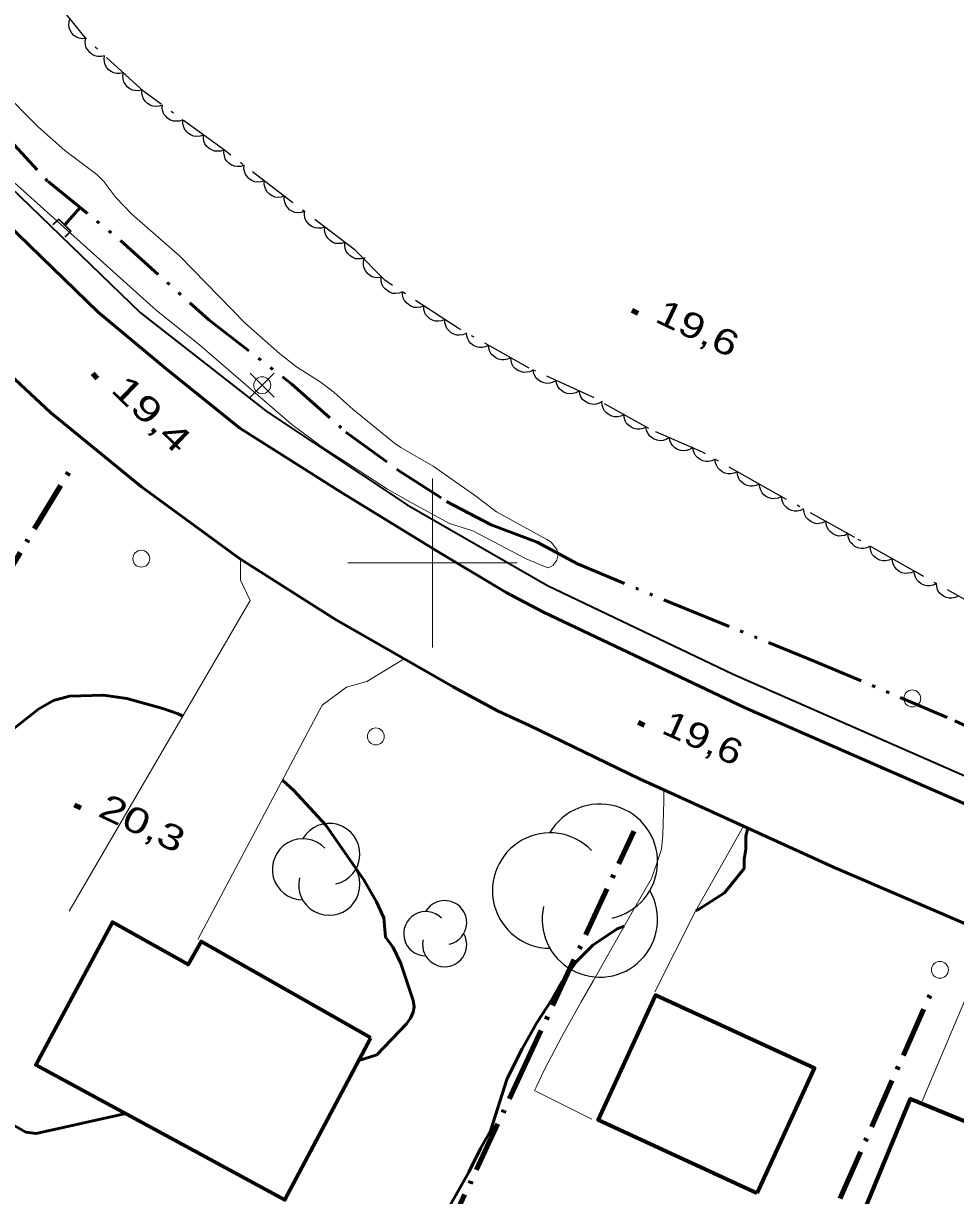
# Model space of a CAD drawing. Extents: x 355726 to 357533, y 5103782 to 5105258.
# Drawn here: x 356475.8 to 356530.9, y 5104562.6 to 5104631.9 of the extents above; entities that cross this region are included whole.
import ezdxf

# ---------------------------------------------------------------- set-up
doc = ezdxf.new("R2010")
doc.units = 0
doc.header["$LTSCALE"] = 0.6
for name, pattern in [('DASH_DOUBLE_DOT', [9.2, 5, -1.2, 0.3, -1.2, 0.3, -1.2]), ('DOT_DASHED', [7.7, 5, -1.2, 0.3, -1.2]), ('LONG_DASHED', [7.5, 6, -1.5])]:
    doc.linetypes.add(name, pattern=pattern)
for name, color, linetype, lineweight in [('1', 7, 'LONG_DASHED', 53), ('19', 7, 'Continuous', 13), ('2', 7, 'LONG_DASHED', 13), ('21', 7, 'LONG_DASHED', 35), ('22', 7, 'Continuous', 13), ('26', 7, 'Continuous', 35), ('3', 7, 'Continuous', 140), ('31', 7, 'Continuous', 35), ('36', 7, 'Continuous', 13), ('4', 7, 'DASH_DOUBLE_DOT', 53), ('41', 7, 'DOT_DASHED', 90), ('44', 7, 'Continuous', 25), ('61', 7, 'Continuous', 13)]:
    doc.layers.add(name, color=color, linetype=linetype, lineweight=lineweight)

msp = doc.modelspace()

# ---------------------------------------------------------------- linework, layer by layer
at = {"layer": '1', "linetype": 'Continuous'}
for points in [[(356469.42, 5104583.44), (356469.83, 5104585.12), (356470.75, 5104586.57), (356471.65, 5104587.64), (356472.62, 5104588.47), (356474.77, 5104589.82), (356476.74, 5104591.37), (356477.61, 5104591.87), (356478.55, 5104592.13), (356480.56, 5104592.18), (356481.94, 5104591.99), (356484.07, 5104591.39), (356484.97, 5104591.07), (356485.24, 5104590.94)], [(356491.13, 5104587.16), (356491.8, 5104586.54), (356493.7, 5104584.49), (356495.93, 5104581.27), (356496.68, 5104579.96), (356497.13, 5104579.02), (356497.21, 5104577.88), (356497.66, 5104577.3), (356498.12, 5104576.32), (356498.86, 5104574.13), (356498.92, 5104573.76), (356498.86, 5104573.43), (356498.7, 5104573.09), (356498.47, 5104572.75), (356496.7, 5104570.92), (356495.65, 5104570.58)], [(356518.64, 5104584.32), (356518.52, 5104583.84), (356518.51, 5104583.07), (356518.42, 5104582.48), (356518.42, 5104581.94), (356517.26, 5104580.5), (356515.71, 5104579.5), (356515.55, 5104579.44)], [(356481.88, 5104567.44), (356476.58, 5104566.26), (356475.97, 5104566.34), (356474.25, 5104567.3), (356473.88, 5104567.59), (356473.54, 5104567.93), (356473.22, 5104568.34), (356472.81, 5104569.13), (356472.19, 5104570.11), (356471.28, 5104571.11), (356470.48, 5104572.15), (356469.48, 5104573.7), (356468.89, 5104574.92), (356468.6, 5104576.16), (356468.46, 5104578.7), (356468.55, 5104579.46)], [(356511.33, 5104578.52), (356510.9, 5104578.36), (356509.47, 5104577.4), (356508.53, 5104576.45), (356507.62, 5104575.19), (356507.03, 5104574.14), (356506.19, 5104572.84), (356505.3, 5104571.27), (356504.4, 5104569.51), (356503.43, 5104566.42), (356502.84, 5104565.37), (356502.15, 5104563.98), (356500.97, 5104561.89)]]:
    msp.add_lwpolyline(points, dxfattribs=at)
at = {"layer": '19'}
msp.add_line((356528.94, 5104568.18), (356533.07, 5104577.98), dxfattribs=at)
for points in [[(356478.53, 5104579.41), (356489.22, 5104597.78), (356488.66, 5104598.99), (356488.66, 5104600.22)], [(356486.13, 5104577.73), (356493.48, 5104591.59), (356494.92, 5104592.66), (356496.11, 5104592.99), (356498.33, 5104594.32)], [(356513.66, 5104586.58), (356513.66, 5104585.94), (356513.61, 5104583.92), (356513.53, 5104583.08), (356513.25, 5104582.25), (356512.94, 5104581.35), (356511.88, 5104579.48), (356509.51, 5104575.32), (356508.79, 5104574.05), (356507.61, 5104571.96), (356506.62, 5104570.05), (356506.15, 5104569.04), (356506.02, 5104568.81), (356509.41, 5104567.11)], [(356518.37, 5104584.44), (356517.51, 5104582.9), (356515.53, 5104579.41), (356513.13, 5104574.65)]]:
    msp.add_lwpolyline(points, dxfattribs=at)
at = {"layer": '2', "linetype": 'Continuous'}
msp.add_lwpolyline([(356474.89, 5104622.84), (356483.69, 5104614.93), (356486.23, 5104612.9), (356491.69, 5104608.18), (356493.43, 5104606.88), (356494.69, 5104606.07), (356495.76, 5104605.38), (356497.33, 5104604.37), (356498.79, 5104603.53), (356501.01, 5104602.34), (356502.38, 5104601.9), (356505.53, 5104600.24), (356506.61, 5104599.79), (356506.85, 5104599.71), (356507.12, 5104599.86), (356507.35, 5104600.16), (356507.44, 5104600.55), (356507.34, 5104600.8), (356507, 5104601.22), (356506.76, 5104601.38), (356503.78, 5104603.03), (356502.48, 5104604), (356500.03, 5104605.72), (356498.12, 5104606.83), (356497.76, 5104607.09), (356495.3, 5104609.08), (356494.17, 5104610.09), (356493.36, 5104610.7), (356491.96, 5104611.59), (356490.95, 5104612.38), (356488.93, 5104614.17), (356485.06, 5104618.13), (356482.22, 5104620.62), (356481.29, 5104621.61), (356480.57, 5104622.55), (356480.16, 5104622.96), (356478.27, 5104624.38), (356476.71, 5104625.76), (356474.48, 5104628.01)], dxfattribs=at)
at = {"layer": '21', "linetype": 'Continuous', "lineweight": 53}
for points in [[(356503.88, 5104591.24), (356501.22, 5104592.67), (356494.26, 5104596.65), (356488.59, 5104600.26), (356482.8, 5104604.49), (356477.42, 5104608.9), (356471.77, 5104614.15), (356470.67, 5104615.2), (356466.38, 5104619.37), (356460.52, 5104625.79), (356457.89, 5104628.63), (356455.2, 5104631.55), (356449.74, 5104638.07), (356443.65, 5104645.51), (356437.37, 5104653.37), (356432.21, 5104659.91), (356425.89, 5104667.65), (356420.4, 5104674.8), (356415.1, 5104682.01), (356410.34, 5104689.05), (356406.48, 5104695.51), (356402.4, 5104702.2), (356399.2, 5104708.25), (356395.34, 5104715.51)], [(356535.87, 5104583.82), (356518.47, 5104591.44), (356506.55, 5104597.08), (356504.35, 5104598.26), (356500.28, 5104600.69), (356494.62, 5104604.17), (356488.61, 5104607.97), (356484.26, 5104611.47), (356480.24, 5104614.83), (356475.52, 5104619.42), (356470.54, 5104624.43), (356465.23, 5104630.18), (356460.52, 5104635.38)], [(356505.72, 5104590.38), (356503.88, 5104591.24), (356505.72, 5104590.38), (356512.23, 5104587.24), (356513.66, 5104586.58), (356518.37, 5104584.44), (356523.7, 5104582.01), (356532.74, 5104578.12)]]:
    msp.add_lwpolyline(points, dxfattribs=at)
at = {"layer": '22', "lineweight": 35}
msp.add_lwpolyline([(356398.99, 5104725.29), (356406.44, 5104710.76), (356416.02, 5104694.45), (356420.84, 5104687.75), (356428.28, 5104677.43), (356431.74, 5104672.96), (356437.23, 5104665.9), (356445.59, 5104655.42), (356455.14, 5104643.74), (356462.64, 5104635.11), (356472.66, 5104624.53), (356482.75, 5104614.79), (356490.22, 5104608.93), (356498.5, 5104603.44), (356506.79, 5104598.67), (356517.76, 5104593.42), (356532.75, 5104586.84)], dxfattribs=at)
at = {"layer": '26'}
for p, q in [((356477.92, 5104620.33), (356477.56, 5104619.98)), ((356477.92, 5104620.33), (356478.63, 5104619.62)), ((356478.63, 5104619.62), (356478.28, 5104619.27))]:
    msp.add_line(p, q, dxfattribs=at)
at = {"layer": '3'}
for p, q in [((356511.77, 5104614.94), (356512.13, 5104614.77)), ((356479.9, 5104611.19), (356480.18, 5104610.91)), ((356512.15, 5104590.58), (356512.51, 5104590.41)), ((356478.85, 5104585.69), (356479.22, 5104585.52))]:
    msp.add_line(p, q, dxfattribs=at)
at = {"layer": '31', "lineweight": 70}
for points in [[(356496.36, 5104571.92), (356486.33, 5104577.62), (356485.55, 5104576.26), (356481.09, 5104578.76), (356476.56, 5104570.32), (356491.27, 5104562.34), (356496.36, 5104571.92)], [(356519.18, 5104562.74), (356509.78, 5104567.07), (356513.17, 5104574.45), (356522.58, 5104570.13), (356519.18, 5104562.74)], [(356546.63, 5104562.5), (356542.31, 5104552.01), (356538.06, 5104553.76), (356537.35, 5104552.04), (356534.84, 5104553.08), (356535.6, 5104554.93), (356529.89, 5104557.29), (356527.77, 5104552.15), (356522.73, 5104554.22), (356524.95, 5104559.63), (356524.7, 5104559.73), (356528.24, 5104568.32), (356534.16, 5104565.88), (356534.78, 5104567.38), (356546.63, 5104562.5)]]:
    msp.add_lwpolyline(points, close=True, dxfattribs=at)
at = {"layer": '36'}
for p, q in [((356490.64, 5104609.8), (356489.23, 5104611.21)), ((356489.23, 5104609.8), (356490.64, 5104611.21))]:
    msp.add_line(p, q, dxfattribs=at)
for centre in [(356489.937, 5104610.507), (356482.789, 5104600.25), (356528.349, 5104591.99), (356496.649, 5104589.74), (356529.979, 5104575.94)]:
    msp.add_circle(centre, 0.5, dxfattribs=at)
at = {"layer": '4'}
msp.add_line((356478.27, 5104619.98), (356479.18, 5104621.01), dxfattribs=at)
msp.add_lwpolyline([(356436.71, 5104669.83), (356442.79, 5104661.8), (356449.85, 5104653.53), (356455.77, 5104646.48), (356460.98, 5104640.15), (356465.62, 5104635.19), (356470.84, 5104629.83), (356474.61, 5104625.45), (356477.28, 5104622.55), (356481.56, 5104619.07), (356486.77, 5104614.38), (356491.69, 5104610.57), (356494.88, 5104607.74), (356497.98, 5104605.47), (356500.83, 5104603.63), (356503.46, 5104602.26), (356506.19, 5104601.23), (356508.57, 5104599.94), (356514.74, 5104597.38), (356522.56, 5104594.2), (356530.87, 5104590.67), (356541.8, 5104585.53)], dxfattribs=at)
at = {"layer": '41'}
for points in [[(356450.7, 5104558.89), (356454.4, 5104565.26), (356469.31, 5104590.15), (356478.73, 5104605.73)], [(356492.85, 5104543.18), (356505.16, 5104569.64), (356511.91, 5104584.14)], [(356511.02, 5104531.88), (356516.61, 5104545.53), (356529.49, 5104574.65)]]:
    msp.add_lwpolyline(points, dxfattribs=at)
at = {"layer": '44', "linetype": 'DOT_DASHED'}
msp.add_lwpolyline([(356533.04, 5104596.94), (356528.54, 5104599.47), (356524.95, 5104601.5), (356520.15, 5104604.19), (356515.95, 5104606.55), (356512.78, 5104607.94), (356509.48, 5104609.8), (356505.71, 5104611.52), (356501.51, 5104613.88), (356497.18, 5104616.71), (356495.42, 5104618.49), (356487.7, 5104624.4), (356482.94, 5104627.87), (356479.55, 5104630.96), (356478.39, 5104632.4)], dxfattribs=at)
at = {"layer": '44'}
for points in [[(356479.52, 5104631), (356479.31, 5104630.99), (356479.11, 5104631.03), (356478.95, 5104631.08), (356478.81, 5104631.19), (356478.68, 5104631.32), (356478.59, 5104631.49), (356478.53, 5104631.64), (356478.51, 5104631.81), (356478.52, 5104632), (356478.57, 5104632.17)], [(356480.62, 5104629.99), (356480.41, 5104629.94), (356480.21, 5104629.95), (356480.05, 5104629.98), (356479.89, 5104630.06), (356479.75, 5104630.17), (356479.63, 5104630.33), (356479.54, 5104630.46), (356479.5, 5104630.63), (356479.48, 5104630.82), (356479.51, 5104631)], [(356481.73, 5104628.98), (356481.52, 5104628.93), (356481.32, 5104628.94), (356481.16, 5104628.97), (356481, 5104629.05), (356480.86, 5104629.16), (356480.74, 5104629.31), (356480.65, 5104629.45), (356480.61, 5104629.62), (356480.59, 5104629.81), (356480.62, 5104629.99)], [(356482.84, 5104627.97), (356482.63, 5104627.92), (356482.43, 5104627.93), (356482.27, 5104627.96), (356482.11, 5104628.04), (356481.96, 5104628.15), (356481.85, 5104628.3), (356481.76, 5104628.44), (356481.72, 5104628.61), (356481.7, 5104628.8), (356481.73, 5104628.98)], [(356484.04, 5104627.07), (356483.84, 5104627), (356483.64, 5104626.99), (356483.47, 5104627), (356483.31, 5104627.07), (356483.15, 5104627.16), (356483.02, 5104627.3), (356482.92, 5104627.43), (356482.85, 5104627.59), (356482.82, 5104627.77), (356482.83, 5104627.95)], [(356485.25, 5104626.19), (356485.05, 5104626.12), (356484.85, 5104626.11), (356484.69, 5104626.12), (356484.52, 5104626.18), (356484.36, 5104626.28), (356484.23, 5104626.42), (356484.13, 5104626.54), (356484.07, 5104626.71), (356484.03, 5104626.89), (356484.04, 5104627.07)], [(356486.46, 5104625.3), (356486.27, 5104625.23), (356486.06, 5104625.22), (356485.9, 5104625.24), (356485.73, 5104625.3), (356485.58, 5104625.39), (356485.44, 5104625.53), (356485.34, 5104625.66), (356485.28, 5104625.82), (356485.24, 5104626.01), (356485.25, 5104626.19)], [(356487.67, 5104624.42), (356487.48, 5104624.35), (356487.27, 5104624.34), (356487.11, 5104624.35), (356486.95, 5104624.42), (356486.79, 5104624.51), (356486.65, 5104624.65), (356486.55, 5104624.78), (356486.49, 5104624.94), (356486.46, 5104625.12), (356486.46, 5104625.3)], [(356488.87, 5104623.51), (356488.67, 5104623.44), (356488.46, 5104623.44), (356488.3, 5104623.45), (356488.14, 5104623.52), (356487.98, 5104623.62), (356487.85, 5104623.76), (356487.75, 5104623.89), (356487.7, 5104624.06), (356487.66, 5104624.24), (356487.67, 5104624.42)], [(356490.06, 5104622.6), (356489.86, 5104622.53), (356489.65, 5104622.52), (356489.49, 5104622.54), (356489.33, 5104622.61), (356489.17, 5104622.71), (356489.04, 5104622.85), (356488.94, 5104622.98), (356488.89, 5104623.15), (356488.85, 5104623.33), (356488.87, 5104623.51)], [(356491.25, 5104621.68), (356491.05, 5104621.62), (356490.85, 5104621.61), (356490.68, 5104621.63), (356490.52, 5104621.7), (356490.36, 5104621.8), (356490.23, 5104621.94), (356490.14, 5104622.07), (356490.08, 5104622.23), (356490.05, 5104622.42), (356490.06, 5104622.6)], [(356492.44, 5104620.77), (356492.24, 5104620.71), (356492.04, 5104620.7), (356491.87, 5104620.72), (356491.71, 5104620.79), (356491.55, 5104620.88), (356491.42, 5104621.03), (356491.33, 5104621.16), (356491.27, 5104621.32), (356491.24, 5104621.5), (356491.25, 5104621.68)], [(356493.63, 5104619.86), (356493.43, 5104619.79), (356493.23, 5104619.79), (356493.06, 5104619.81), (356492.9, 5104619.87), (356492.75, 5104619.97), (356492.62, 5104620.11), (356492.52, 5104620.24), (356492.46, 5104620.41), (356492.43, 5104620.59), (356492.44, 5104620.77)], [(356494.82, 5104618.95), (356494.62, 5104618.88), (356494.42, 5104618.88), (356494.25, 5104618.89), (356494.09, 5104618.96), (356493.94, 5104619.06), (356493.81, 5104619.2), (356493.71, 5104619.33), (356493.65, 5104619.5), (356493.62, 5104619.68), (356493.63, 5104619.86)], [(356496.01, 5104618.04), (356495.81, 5104617.97), (356495.61, 5104617.97), (356495.45, 5104617.98), (356495.28, 5104618.05), (356495.13, 5104618.15), (356495, 5104618.29), (356494.9, 5104618.42), (356494.84, 5104618.59), (356494.81, 5104618.77), (356494.82, 5104618.95)], [(356497, 5104616.89), (356496.79, 5104616.86), (356496.59, 5104616.88), (356496.43, 5104616.92), (356496.28, 5104617.01), (356496.14, 5104617.13), (356496.03, 5104617.28), (356495.95, 5104617.43), (356495.91, 5104617.6), (356495.91, 5104617.78), (356495.94, 5104617.96)], [(356498.22, 5104616.03), (356498.03, 5104615.95), (356497.82, 5104615.93), (356497.66, 5104615.93), (356497.49, 5104615.99), (356497.33, 5104616.08), (356497.19, 5104616.21), (356497.08, 5104616.33), (356497.01, 5104616.49), (356496.97, 5104616.67), (356496.96, 5104616.85)], [(356499.48, 5104615.21), (356499.28, 5104615.13), (356499.08, 5104615.11), (356498.92, 5104615.11), (356498.75, 5104615.17), (356498.59, 5104615.26), (356498.44, 5104615.39), (356498.34, 5104615.51), (356498.27, 5104615.67), (356498.22, 5104615.85), (356498.22, 5104616.03)], [(356500.73, 5104614.39), (356500.54, 5104614.31), (356500.34, 5104614.29), (356500.17, 5104614.29), (356500, 5104614.35), (356499.84, 5104614.44), (356499.7, 5104614.57), (356499.59, 5104614.69), (356499.52, 5104614.85), (356499.48, 5104615.03), (356499.48, 5104615.21)], [(356501.99, 5104613.57), (356501.79, 5104613.49), (356501.59, 5104613.47), (356501.43, 5104613.47), (356501.26, 5104613.53), (356501.1, 5104613.61), (356500.96, 5104613.75), (356500.85, 5104613.87), (356500.78, 5104614.03), (356500.73, 5104614.21), (356500.73, 5104614.39)], [(356503.31, 5104612.87), (356503.13, 5104612.77), (356502.93, 5104612.74), (356502.76, 5104612.73), (356502.59, 5104612.78), (356502.42, 5104612.85), (356502.27, 5104612.97), (356502.16, 5104613.09), (356502.08, 5104613.25), (356502.02, 5104613.42), (356502.01, 5104613.6)], [(356504.62, 5104612.13), (356504.43, 5104612.04), (356504.23, 5104612), (356504.07, 5104612), (356503.9, 5104612.04), (356503.73, 5104612.12), (356503.58, 5104612.24), (356503.47, 5104612.35), (356503.39, 5104612.51), (356503.33, 5104612.69), (356503.31, 5104612.87)], [(356505.93, 5104611.4), (356505.74, 5104611.3), (356505.54, 5104611.27), (356505.38, 5104611.26), (356505.21, 5104611.31), (356505.04, 5104611.38), (356504.89, 5104611.5), (356504.77, 5104611.62), (356504.69, 5104611.78), (356504.64, 5104611.95), (356504.62, 5104612.13)], [(356507.3, 5104610.79), (356507.13, 5104610.68), (356506.93, 5104610.63), (356506.76, 5104610.61), (356506.59, 5104610.64), (356506.42, 5104610.71), (356506.26, 5104610.81), (356506.13, 5104610.92), (356506.04, 5104611.07), (356505.97, 5104611.24), (356505.94, 5104611.42)], [(356508.67, 5104610.17), (356508.49, 5104610.06), (356508.29, 5104610.01), (356508.13, 5104609.99), (356507.96, 5104610.02), (356507.78, 5104610.08), (356507.62, 5104610.19), (356507.5, 5104610.3), (356507.4, 5104610.44), (356507.33, 5104610.62), (356507.3, 5104610.79)], [(356510.03, 5104609.55), (356509.85, 5104609.44), (356509.66, 5104609.39), (356509.49, 5104609.37), (356509.32, 5104609.4), (356509.15, 5104609.46), (356508.99, 5104609.57), (356508.86, 5104609.67), (356508.77, 5104609.82), (356508.7, 5104609.99), (356508.67, 5104610.17)], [(356511.32, 5104608.77), (356511.13, 5104608.67), (356510.93, 5104608.64), (356510.76, 5104608.63), (356510.59, 5104608.68), (356510.43, 5104608.75), (356510.28, 5104608.87), (356510.16, 5104608.99), (356510.08, 5104609.15), (356510.02, 5104609.32), (356510.01, 5104609.5)], [(356512.62, 5104608.03), (356512.44, 5104607.94), (356512.24, 5104607.9), (356512.07, 5104607.9), (356511.9, 5104607.94), (356511.73, 5104608.02), (356511.58, 5104608.14), (356511.47, 5104608.25), (356511.39, 5104608.41), (356511.33, 5104608.59), (356511.32, 5104608.77)], [(356513.99, 5104607.41), (356513.81, 5104607.3), (356513.62, 5104607.24), (356513.45, 5104607.22), (356513.28, 5104607.25), (356513.1, 5104607.31), (356512.94, 5104607.41), (356512.82, 5104607.52), (356512.72, 5104607.67), (356512.65, 5104607.84), (356512.61, 5104608.01)], [(356515.36, 5104606.81), (356515.19, 5104606.7), (356514.99, 5104606.64), (356514.83, 5104606.62), (356514.65, 5104606.65), (356514.48, 5104606.71), (356514.32, 5104606.81), (356514.19, 5104606.92), (356514.1, 5104607.06), (356514.02, 5104607.23), (356513.99, 5104607.41)], [(356516.7, 5104606.13), (356516.51, 5104606.04), (356516.31, 5104606), (356516.15, 5104606), (356515.98, 5104606.04), (356515.81, 5104606.12), (356515.66, 5104606.24), (356515.54, 5104606.35), (356515.46, 5104606.51), (356515.41, 5104606.69), (356515.39, 5104606.86)], [(356518.01, 5104605.39), (356517.82, 5104605.3), (356517.62, 5104605.27), (356517.45, 5104605.26), (356517.28, 5104605.31), (356517.12, 5104605.38), (356516.97, 5104605.5), (356516.85, 5104605.62), (356516.77, 5104605.77), (356516.71, 5104605.95), (356516.7, 5104606.13)], [(356519.31, 5104604.66), (356519.13, 5104604.57), (356518.93, 5104604.53), (356518.76, 5104604.53), (356518.59, 5104604.57), (356518.42, 5104604.65), (356518.27, 5104604.77), (356518.16, 5104604.88), (356518.08, 5104605.04), (356518.02, 5104605.22), (356518.01, 5104605.39)], [(356520.62, 5104603.93), (356520.43, 5104603.83), (356520.23, 5104603.8), (356520.07, 5104603.79), (356519.9, 5104603.84), (356519.73, 5104603.91), (356519.58, 5104604.03), (356519.47, 5104604.15), (356519.39, 5104604.3), (356519.33, 5104604.48), (356519.31, 5104604.66)], [(356521.93, 5104603.19), (356521.74, 5104603.1), (356521.54, 5104603.06), (356521.38, 5104603.06), (356521.21, 5104603.1), (356521.04, 5104603.18), (356520.89, 5104603.3), (356520.77, 5104603.41), (356520.69, 5104603.57), (356520.64, 5104603.75), (356520.62, 5104603.93)], [(356523.24, 5104602.46), (356523.05, 5104602.37), (356522.85, 5104602.33), (356522.69, 5104602.32), (356522.52, 5104602.37), (356522.35, 5104602.44), (356522.2, 5104602.57), (356522.08, 5104602.68), (356522, 5104602.84), (356521.95, 5104603.01), (356521.93, 5104603.19)], [(356524.55, 5104601.73), (356524.36, 5104601.63), (356524.16, 5104601.6), (356523.99, 5104601.59), (356523.82, 5104601.64), (356523.66, 5104601.71), (356523.51, 5104601.83), (356523.39, 5104601.95), (356523.31, 5104602.1), (356523.25, 5104602.28), (356523.24, 5104602.46)], [(356525.85, 5104600.99), (356525.67, 5104600.9), (356525.47, 5104600.86), (356525.3, 5104600.86), (356525.13, 5104600.9), (356524.96, 5104600.98), (356524.81, 5104601.1), (356524.7, 5104601.21), (356524.62, 5104601.37), (356524.56, 5104601.55), (356524.55, 5104601.73)], [(356527.16, 5104600.25), (356526.97, 5104600.16), (356526.77, 5104600.12), (356526.61, 5104600.12), (356526.44, 5104600.16), (356526.27, 5104600.24), (356526.12, 5104600.36), (356526, 5104600.48), (356525.92, 5104600.63), (356525.87, 5104600.81), (356525.85, 5104600.99)], [(356528.47, 5104599.51), (356528.28, 5104599.42), (356528.08, 5104599.39), (356527.91, 5104599.38), (356527.74, 5104599.42), (356527.57, 5104599.5), (356527.43, 5104599.62), (356527.31, 5104599.74), (356527.23, 5104599.89), (356527.17, 5104600.07), (356527.16, 5104600.25)], [(356529.77, 5104598.78), (356529.59, 5104598.68), (356529.39, 5104598.65), (356529.22, 5104598.64), (356529.05, 5104598.69), (356528.88, 5104598.76), (356528.73, 5104598.88), (356528.62, 5104599), (356528.54, 5104599.16), (356528.48, 5104599.33), (356528.46, 5104599.51)], [(356531.08, 5104598.04), (356530.89, 5104597.95), (356530.69, 5104597.91), (356530.53, 5104597.91), (356530.36, 5104597.95), (356530.19, 5104598.03), (356530.04, 5104598.15), (356529.92, 5104598.26), (356529.84, 5104598.42), (356529.79, 5104598.6), (356529.77, 5104598.78)]]:
    msp.add_lwpolyline(points, dxfattribs=at)
for centre, radius, start, end in [((356509.885, 5104582.334), 3.413, 282.26917, 149.72626), ((356493.896, 5104582.787), 1.811, 282.26917, 149.72626), ((356492.339, 5104581.881), 1.811, 44.11537, 269.80396), ((356506.95, 5104580.628), 3.413, 44.11537, 269.80396), ((356493.896, 5104580.976), 1.811, 166.93686, 29.62122), ((356509.885, 5104578.921), 3.413, 166.93686, 29.62122), ((356500.714, 5104578.731), 1.303, 282.26917, 149.72626), ((356499.594, 5104578.08), 1.303, 44.11537, 269.80396), ((356500.714, 5104577.428), 1.303, 166.93686, 29.62122)]:
    msp.add_arc(centre, radius, start, end, dxfattribs=at)
at = {"layer": '61'}
for p, q in [((356500, 5104595), (356500, 5104605)), ((356495, 5104600), (356505, 5104600))]:
    msp.add_line(p, q, dxfattribs=at)

# ---------------------------------------------------------------- texts
at = {"layer": '3'}
for s, rotation, width, p in [('19,6   ', 334.423, 1.3, (356513.06, 5104614.3)), ('19,4   ', 315.873, 1.4, (356480.92, 5104610.18)), ('19,6   ', 335.797, 1.25, (356513.45, 5104589.97)), ('20,3   ', 334.72, 1.35, (356480.15, 5104585.06))]:
    msp.add_text(s, height=1.5, rotation=rotation, dxfattribs=dict(at, width=width)).set_placement(p)

doc.saveas('drawing.dxf')
